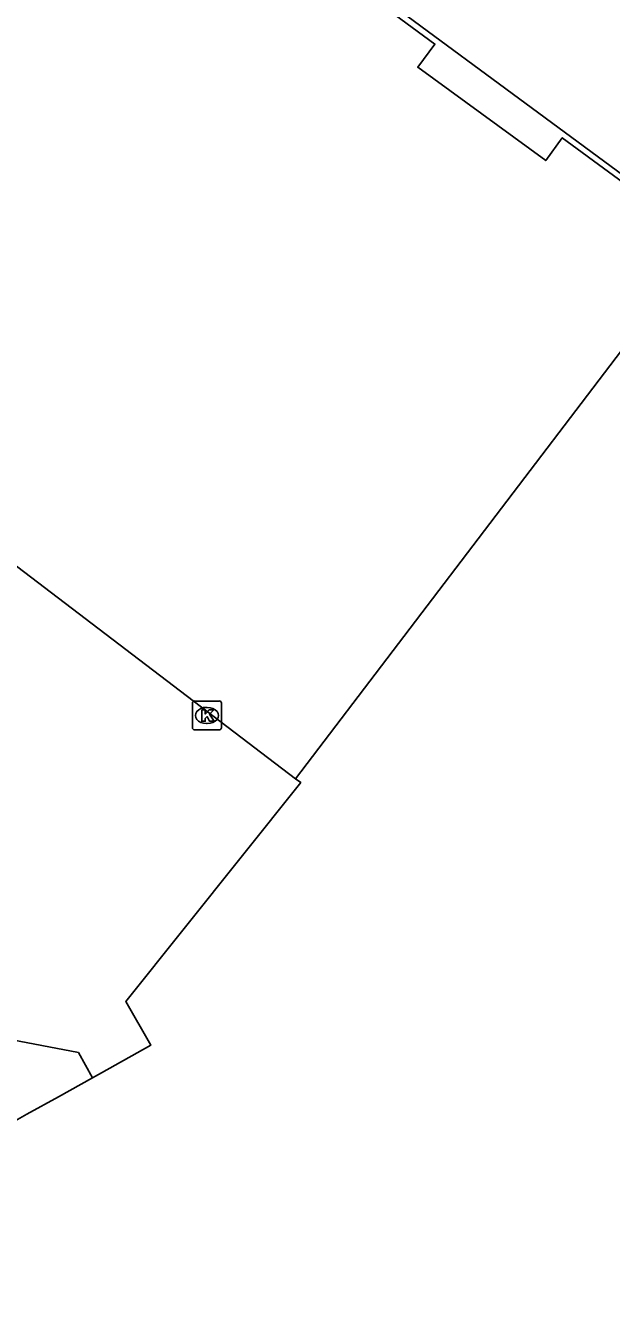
# Model space of a CAD drawing. Extents: x 161087 to 161922, y 382574 to 383873.
# Drawn here: x 161433.85 to 161454.07, y 383430.23 to 383474.56 of the extents above; entities that cross this region are included whole.
import ezdxf

# ---------------------------------------------------------------- set-up
doc = ezdxf.new("R2010")
doc.units = 0
for name, color, linetype in [('IMGEO_Kolk', 7, 'Continuous'), ('IMGEO_Pand', 7, 'Continuous'), ('IMGEO_Pand_overbouw', 7, 'Continuous'), ('IMGEO_Rijbaan_lokaal_gesloten', 7, 'Continuous'), ('IMGEO_Voetpad_open', 7, 'Continuous')]:
    doc.layers.add(name, color=color, linetype=linetype)

msp = doc.modelspace()

# ---------------------------------------------------------------- linework, layer by layer
at = {"layer": 'IMGEO_Kolk'}
for p, q in [((161439.682, 383451.223), (161440.534, 383451.223)), ((161439.607, 383450.297), (161439.607, 383451.149)), ((161440.095, 383451.003), (161440.12, 383451.003)), ((161440.608, 383451.149), (161440.608, 383450.297)), ((161440.118, 383450.443), (161440.093, 383450.443)), ((161440.534, 383450.223), (161439.682, 383450.223))]:
    msp.add_line(p, q, dxfattribs=at)
for points in [[(161439.682, 383451.223), (161440.534, 383451.223)], [(161439.607, 383450.297), (161439.607, 383451.149)], [(161439.928, 383450.923), (161440.051, 383450.923), (161440.051, 383450.772), (161440.181, 383450.923), (161440.345, 383450.923), (161440.199, 383450.772), (161440.352, 383450.523), (161440.2, 383450.523), (161440.115, 383450.687), (161440.051, 383450.62), (161440.051, 383450.523), (161439.928, 383450.523), (161439.928, 383450.923)], [(161440.608, 383451.149), (161440.608, 383450.297)], [(161440.534, 383450.223), (161439.682, 383450.223)]]:
    msp.add_lwpolyline(points, dxfattribs=at)
for centre, start, end in [((161439.684, 383451.147), 91.552, 178.448), ((161439.684, 383451.147), 91.552, 178.448), ((161440.532, 383451.147), 1.552, 88.448), ((161440.532, 383451.147), 1.552, 88.448), ((161439.684, 383450.299), 181.552, 268.448), ((161439.684, 383450.299), 181.552, 268.448), ((161440.532, 383450.299), 271.552, 358.448), ((161440.532, 383450.299), 271.552, 358.448)]:
    msp.add_arc(centre, 0.0765, start, end, dxfattribs=at)
for centre, major_axis, ratio, start_param, end_param in [((161440.094, 383450.723), (-0.387, 0.002), 0.722429, 4.712389, 7.853982), ((161440.119, 383450.723), (-0.39, 0.002), 0.717154, 1.570796, 4.712389)]:
    msp.add_ellipse(centre, major_axis=major_axis, ratio=ratio, start_param=start_param, end_param=end_param, dxfattribs=at)
at = {"layer": 'IMGEO_Pand'}
for points in [[(161443.105, 383477.52), (161447.979, 383473.929), (161447.387, 383473.124), (161451.805, 383469.902), (161452.371, 383470.69), (161455.736, 383468.21)], [(161457.391, 383467.244), (161443.167, 383448.538)], [(161443.167, 383448.538), (161433.095, 383456.22), (161432.997, 383456.106)], [(161436.158, 383438.2), (161436.472, 383438.376), (161438.173, 383439.329), (161437.312, 383440.84), (161443.344, 383448.403), (161443.167, 383448.538)], [(161421.341, 383422.446), (161425.142, 383427.343), (161424.78, 383427.606), (161424.929, 383427.8), (161427.992, 383431.781), (161427.234, 383433.153), (161430.621, 383435.088), (161431.71, 383435.701), (161433.893, 383436.943), (161434.979, 383437.54), (161436.158, 383438.2)]]:
    msp.add_lwpolyline(points, dxfattribs=at)
at = {"layer": 'IMGEO_Pand_overbouw'}
for points in [[(161455.856, 383468.373), (161428.25, 383488.747)], [(161443.105, 383477.52), (161447.979, 383473.929), (161447.387, 383473.124), (161451.805, 383469.902), (161452.371, 383470.69), (161455.736, 383468.21)]]:
    msp.add_lwpolyline(points, dxfattribs=at)
at = {"layer": 'IMGEO_Rijbaan_lokaal_gesloten'}
msp.add_lwpolyline([(161436.158, 383438.2), (161435.669, 383439.072), (161426.315, 383440.864), (161408.936, 383434.731)], dxfattribs=at)
at = {"layer": 'IMGEO_Voetpad_open'}
msp.add_lwpolyline([(161428.25, 383488.747), (161455.856, 383468.373)], dxfattribs=at)

doc.saveas('drawing.dxf')
